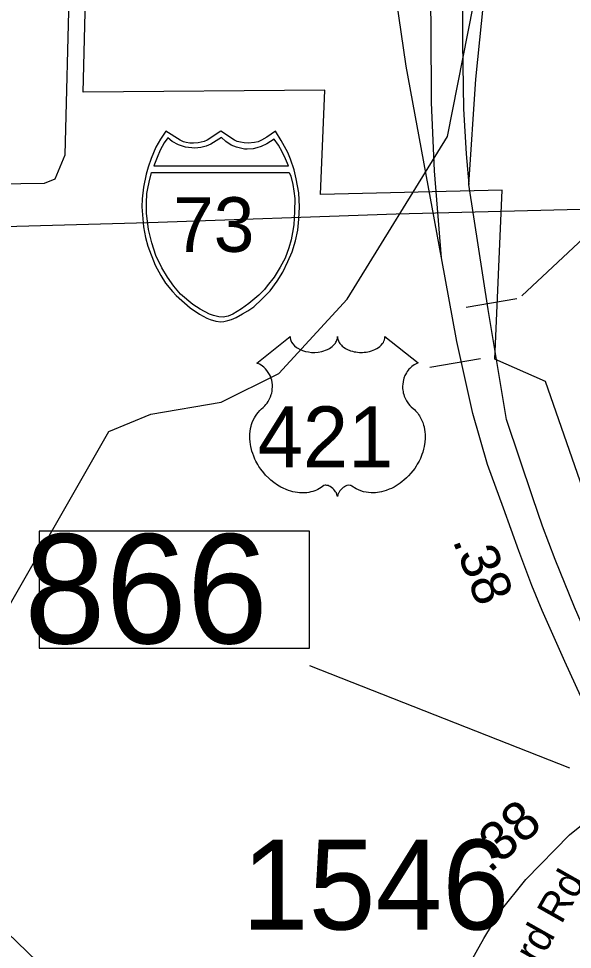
# Model space of a CAD drawing. Extents: x 1662474 to 1856135, y 779280 to 917889.
# Drawn here: x 1726696 to 1728471, y 839326 to 842308 of the extents above; entities that cross this region are included whole.
import ezdxf

# ---------------------------------------------------------------- set-up
doc = ezdxf.new("R2010")
doc.units = 0
for name, color, linetype in [('Cogo Default Point CELL', 7, 'Continuous'), ('Exist Boundary Political City Limit New', 7, 'Continuous'), ('Exist Hydrographic Misc Water Feature', 7, 'Continuous'), ('Exist Hydrographic Pond Under 1500 Sq Ft', 7, 'Continuous'), ('Exist Road Primary Interstate Divided Center Attributed', 7, 'Continuous'), ('Exist Road Primary Interstate Mileage Hundredths English Label', 7, 'Continuous'), ('Exist Road Primary Interstate Ramp 1 Lane Attributed', 7, 'Continuous'), ('Exist Road Primary Interstate Shield Number Label', 7, 'Continuous'), ('Exist Road Primary Interstate Structure Ovrhead Sign CELL', 7, 'Continuous'), ('Exist Road Primary Interstate Structure Standard Bridge Number Label', 7, 'Continuous'), ('Exist Road Primary US Shield Number Label', 7, 'Continuous'), ('Exist Road Secondary Mileage Tenths English Label', 7, 'Continuous'), ('Exist Road Secondary Structure Standard Bridge Number Label', 7, 'Continuous'), ('Exist Road Secondary Type 51 Label', 7, 'Continuous'), ('Exist Road Secondary Type 51 Undivided 4 Lane Attributed', 7, 'Continuous'), ('Exist Utilities Electrical Transmission Line', 7, 'Continuous'), ('Map Preparation Boundary City Limit Buffer Line', 7, 'Continuous'), ('Prop Horizontal Alignment Tick Label', 7, 'Continuous'), ('Prop Roadway Culvert', 7, 'Continuous')]:
    doc.layers.add(name, color=color, linetype=linetype)

msp = doc.modelspace()

# ---------------------------------------------------------------- linework, layer by layer
at = {"layer": 'Exist Boundary Political City Limit New'}
msp.add_lwpolyline([(1728966.6, 840478.9), (1728616.1, 840478.9), (1728384, 841145.8), (1728222.6, 841217.2), (1728245.1, 841758), (1727663.6, 841744.7), (1727677, 842078.7), (1726903, 842073), (1726933.9, 843311.2), (1725097.4, 843391.3), (1724920, 842817), (1724781.1, 842631.6), (1724245.4, 842247.5), (1723970.1, 842133.4), (1723936, 841683.4), (1723738.1, 841690.2), (1724113.5, 841015.1), (1724086.1, 840817.3), (1723847.4, 840442.2), (1723513, 840455.9), (1723368, 840465.5), (1723362.6, 840465.9), (1723345.5, 840467)], dxfattribs=at)
at = {"layer": 'Exist Hydrographic Misc Water Feature'}
msp.add_lwpolyline([(1725350.5, 839081.5), (1725456.3, 839722.7), (1725490.3, 839797.5), (1725666.5, 839902.2), (1726495.5, 840220.1), (1726621.4, 840352.1), (1726985.4, 840984.9), (1727119.5, 841041.2), (1727345.4, 841079.3), (1727529.4, 841170.7), (1727748.3, 841409.1), (1728070.5, 841931), (1728253.4, 842856.3), (1728222.4, 843089.9)], dxfattribs=at)
at = {"layer": 'Exist Hydrographic Pond Under 1500 Sq Ft'}
msp.add_lwpolyline([(1726549.8, 841777.6), (1726778.9, 841780.5), (1726813.2, 841794.8), (1726844.7, 841872), (1726859, 842415.8), (1726816.1, 842461.6), (1726727.3, 842538.8), (1726598.5, 842704.8), (1726541.2, 842770.6), (1726484, 842762), (1726461.1, 842701.9), (1726481.1, 842547.4), (1726524, 842407.2), (1726567, 842295.6), (1726615.7, 842206.9), (1726647.2, 842163.9), (1726632.8, 842101), (1726592.8, 842038), (1726569.9, 841957.9), (1726535.5, 841892.1), (1726526.9, 841843.4), (1726549.8, 841777.6)], dxfattribs=at)
at = {"layer": 'Exist Road Primary Interstate Divided Center Attributed'}
for points in [[(1728051.5, 841541.8), (1728028.2, 841820.1), (1728019.5, 842039.6), (1728017.8, 842279.8), (1728011.7, 842725.7), (1728007.4, 843126.7), (1728000.5, 843318.6), (1727979.8, 843479.3), (1727940.9, 843676.3), (1727870, 843880.3), (1727818.2, 844009.9), (1727757.2, 844162.4)], [(1728051.5, 841541.8), (1727937.4, 842155.4), (1727861.4, 842684.3), (1727801.7, 843126.7), (1727781.9, 843365.2), (1727776.7, 843596.8), (1727781.9, 843821.5), (1727841.9, 844147.7)], [(1728118, 842767.2), (1728118, 842231.4), (1728118, 842231.4), (1728121.5, 842018.9), (1728121.5, 842018.9), (1728130.1, 841875.4), (1728130.1, 841875.4), (1728138.8, 841776.9)], [(1728735.6, 839881.4), (1728700.9, 839952.8), (1728672.6, 840011.9), (1728601.5, 840153.6), (1728523.3, 840316.5), (1728477.7, 840422.8), (1728415.7, 840575.3), (1728374.9, 840682), (1728344.2, 840773.2), (1728259.7, 841023.4), (1728201, 841375.9), (1728138.8, 841776.9)], [(1728638.5, 839824.8), (1728588.8, 839941.9), (1728515.3, 840099.1), (1728446.2, 840248.6), (1728407.5, 840334.6), (1728374.2, 840412), (1728341, 840492.3), (1728298.8, 840603.4), (1728250.2, 840739.5), (1728198.4, 840879.9), (1728151.7, 841042.4), (1728099.9, 841274), (1728051.5, 841541.8)]]:
    msp.add_lwpolyline(points, dxfattribs=at)
at = {"layer": 'Exist Road Primary Interstate Ramp 1 Lane Attributed'}
msp.add_lwpolyline([(1728138.8, 841776.9), (1728161.2, 842113.9), (1728192.3, 842419.8), (1728245.1, 842732.7), (1728283.1, 842865.7), (1728345.3, 843007.5), (1728426.5, 843131.9), (1728586.4, 843315.1), (1728653.8, 843372.1), (1728762.7, 843458.6), (1728878.5, 843519), (1729016.7, 843581.3), (1729252.7, 843638.3), (1729337.4, 843646.9), (1729486, 843634.8)], dxfattribs=at)
at = {"layer": 'Exist Road Primary Interstate Structure Ovrhead Sign CELL'}
for p, q in [((1728308.1, 841419.8), (1729246, 842297.8)), ((1728130.7, 841383.4), (1728292.8, 841411.1)), ((1728013.9, 841191.9), (1728175.9, 841219.6))]:
    msp.add_line(p, q, dxfattribs=at)
at = {"layer": 'Exist Road Primary Interstate Structure Standard Bridge Number Label'}
msp.add_line((1728462, 839906.6), (1727628.7, 840234.9), dxfattribs=at)
msp.add_lwpolyline([(1727627.8, 840666.4), (1726761.3, 840666.4), (1726761.3, 840290.8), (1727627.8, 840290.8)], close=True, dxfattribs=at)
at = {"layer": 'Exist Road Secondary Structure Standard Bridge Number Label'}
msp.add_line((1727946.7, 838149.6), (1726165.9, 839850.6), dxfattribs=at)
at = {"layer": 'Exist Road Secondary Type 51 Undivided 4 Lane Attributed'}
msp.add_lwpolyline([(1727985.8, 838696.6), (1727999.6, 838821.9), (1728024.6, 838975.9), (1728053.6, 839074.2), (1728138.1, 839273), (1728186.9, 839361.1), (1728239.2, 839446.7), (1728321.1, 839549.5), (1728461.1, 839693.4), (1728542.8, 839758), (1728589.6, 839791.4), (1728638.5, 839824.8)], dxfattribs=at)
at = {"layer": 'Exist Utilities Electrical Transmission Line'}
msp.add_lwpolyline([(1734633.8, 841867.7), (1733696.8, 841843.4), (1732699.5, 841813.9), (1731780.4, 841791.4), (1730871.2, 841760.9), (1729876.1, 841739.3), (1728874.7, 841705.7), (1727905.5, 841681.8), (1727112.4, 841654.1), (1726381.6, 841633.8), (1725714.6, 841608.8), (1725015.7, 841576), (1724388.6, 841516.5), (1723863.4, 841460)], dxfattribs=at)
at = {"layer": 'Map Preparation Boundary City Limit Buffer Line'}
msp.add_lwpolyline([(1728966.6, 840478.9), (1728616.1, 840478.9), (1728384, 841145.8), (1728222.6, 841217.2), (1728245.1, 841758), (1727663.6, 841744.7), (1727677, 842078.7), (1726903, 842073), (1726933.9, 843311.2), (1725097.4, 843391.3), (1724920, 842817), (1724781.1, 842631.6), (1724245.4, 842247.5), (1723970.1, 842133.4), (1723936, 841683.4), (1723738.1, 841690.2), (1724113.5, 841015.1), (1724086.1, 840817.3), (1723847.4, 840442.2), (1723513, 840455.9), (1723368, 840465.5), (1723362.6, 840465.9), (1723345.5, 840467)], dxfattribs=at)
at = {"layer": 'Prop Horizontal Alignment Tick Label'}
msp.add_lwpolyline([(1727565.7, 841289.4), (1727566, 841285), (1727567.1, 841279.8), (1727567.9, 841277.1), (1727570.4, 841271.9), (1727574.4, 841265.8), (1727580, 841259.9), (1727586.3, 841254.7), (1727590.6, 841251.9), (1727597.8, 841248), (1727606.1, 841244.5), (1727615.2, 841241.9), (1727624.6, 841240), (1727634.8, 841238.9), (1727644.9, 841238.7), (1727655.8, 841239.5), (1727667.9, 841241.8), (1727673.5, 841243.3), (1727679.7, 841245.4), (1727685.5, 841247.8), (1727691.8, 841251.2), (1727696.9, 841254.5), (1727700.9, 841257.4), (1727706.5, 841262.8), (1727711, 841268.3), (1727712.9, 841271.5), (1727714.5, 841274.5), (1727716.8, 841280.9), (1727717.4, 841283.7), (1727717.8, 841289.6), (1727718.2, 841284.7), (1727718.7, 841281.6), (1727719.5, 841278.6), (1727720.8, 841275.4), (1727723, 841270.9), (1727725.5, 841267.1), (1727730.3, 841261.5), (1727733.2, 841258.7), (1727735.9, 841256.5), (1727743.1, 841251.6), (1727751.6, 841247.3), (1727755.7, 841245.5), (1727760, 841244), (1727765.4, 841242.3), (1727771, 841241), (1727776.5, 841240.1), (1727782.2, 841239.3), (1727787.9, 841238.8), (1727792.6, 841238.7), (1727798.4, 841238.8), (1727803.8, 841239.1), (1727809.2, 841239.7), (1727815.2, 841240.7), (1727820.1, 841241.8), (1727826.5, 841243.5), (1727832.2, 841245.5), (1727837.3, 841247.7), (1727843.9, 841251.2), (1727849.3, 841254.5), (1727853.2, 841257.7), (1727857.8, 841261.9), (1727862.2, 841267), (1727864.8, 841270.7), (1727866.6, 841274.6), (1727868.3, 841278.6), (1727869.3, 841282.8), (1727869.8, 841286.6), (1727869.9, 841289.7), (1727976.2, 841205.1), (1727973.7, 841204.1), (1727967.9, 841201.3), (1727963.3, 841198.6), (1727956, 841193.4), (1727952.9, 841190.6), (1727949.7, 841187.6), (1727946.9, 841184.5), (1727944.3, 841181.6), (1727941.2, 841177.3), (1727938.5, 841173), (1727935.8, 841168.3), (1727933.8, 841164.2), (1727930.5, 841155.7), (1727929, 841150.3), (1727928, 841145.7), (1727926.7, 841136.2), (1727926.4, 841131.7), (1727926.4, 841127.2), (1727926.6, 841122.5), (1727927.1, 841118), (1727927.9, 841113.3), (1727928.7, 841109.1), (1727930, 841104.1), (1727931.9, 841098.2), (1727934.2, 841092.4), (1727939, 841083.2), (1727945.3, 841073.8), (1727949.7, 841068.5), (1727954.1, 841064), (1727960.7, 841058.5), (1727964.2, 841055.3), (1727968.3, 841051.2), (1727975, 841043.5), (1727977.7, 841039.9), (1727980.4, 841035.8), (1727982.9, 841031.6), (1727985.4, 841027.1), (1727987.4, 841023.1), (1727991.2, 841014), (1727993.9, 841005.1), (1727995.2, 841000.5), (1727997.1, 840990.1), (1727997.9, 840984.9), (1727998.7, 840974.8), (1727998.7, 840962.4), (1727997.8, 840950.8), (1727995.6, 840937.1), (1727993.8, 840929), (1727991, 840919.5), (1727988.3, 840911.3), (1727983.4, 840899.1), (1727979.1, 840890.4), (1727973.5, 840880.1), (1727969.7, 840873.8), (1727965.2, 840867.2), (1727959.7, 840859.5), (1727953.1, 840851.4), (1727945.3, 840842.7), (1727938.9, 840836.4), (1727930.7, 840829), (1727925.6, 840824.9), (1727918.5, 840819.5), (1727908.7, 840812.9), (1727899, 840807.3), (1727890.8, 840803.1), (1727883.5, 840800), (1727874.1, 840796.4), (1727858.4, 840792.1), (1727852.7, 840790.9), (1727845.9, 840789.9), (1727839.6, 840789.2), (1727833.4, 840788.9), (1727825.2, 840788.9), (1727816.9, 840789.5), (1727809.2, 840790.6), (1727801.1, 840792.3), (1727792.6, 840794.8), (1727784.9, 840797.9), (1727777.1, 840801.7), (1727764, 840810), (1727760.2, 840812), (1727758, 840812.5), (1727752.9, 840812.8), (1727748.2, 840811.8), (1727743.3, 840809.8), (1727740.3, 840808.3), (1727736.4, 840805.7), (1727733.4, 840803.3), (1727729.7, 840799.9), (1727727.2, 840797), (1727725.3, 840794.7), (1727721.6, 840788.9), (1727720.3, 840786.1), (1727718.9, 840782.5), (1727717.7, 840777.3), (1727716, 840783.9), (1727714.1, 840788.3), (1727711.8, 840792.1), (1727709.5, 840795.4), (1727705.8, 840799.7), (1727702.4, 840802.9), (1727698.4, 840806.1), (1727694.2, 840808.7), (1727690.7, 840810.5), (1727687.6, 840811.7), (1727683.8, 840812.6), (1727680.6, 840812.9), (1727678.1, 840812.8), (1727674.5, 840812), (1727669.7, 840808.5), (1727665.2, 840805.4), (1727660.2, 840802.3), (1727654.3, 840799.2), (1727650, 840797.2), (1727644.8, 840795.1), (1727638.8, 840793.1), (1727632.3, 840791.4), (1727625.6, 840790.1), (1727619.7, 840789.2), (1727613.3, 840788.6), (1727607.6, 840788.4), (1727601.6, 840788.5), (1727596.1, 840788.9), (1727589.6, 840789.5), (1727581.6, 840790.7), (1727574.9, 840792.2), (1727567.9, 840794.1), (1727560.7, 840796.3), (1727552.9, 840799.3), (1727543.3, 840803.5), (1727536.6, 840807), (1727525.9, 840813), (1727513.5, 840821.6), (1727504.1, 840829.2), (1727497.3, 840835.5), (1727487.2, 840845.8), (1727481.2, 840852.5), (1727471.9, 840864.5), (1727465.9, 840873.3), (1727462.1, 840879.7), (1727456.4, 840890), (1727453.3, 840896.4), (1727449.3, 840905.9), (1727446.1, 840914.5), (1727443.5, 840922.6), (1727442.1, 840927.8), (1727440.1, 840936.9), (1727438.9, 840943.4), (1727437.7, 840952.3), (1727437, 840961.6), (1727436.9, 840970.2), (1727437.1, 840977.4), (1727437.9, 840985.7), (1727439.3, 840994.6), (1727441, 841002.2), (1727442.6, 841007.7), (1727444.8, 841014.3), (1727447.8, 841021.7), (1727451.3, 841028.7), (1727454.7, 841034.5), (1727458.9, 841040.8), (1727463, 841046.2), (1727468.5, 841052.1), (1727474.1, 841057.5), (1727479.3, 841061.7), (1727485.4, 841067.7), (1727488.6, 841071.3), (1727492.5, 841076.4), (1727495.6, 841081.1), (1727498, 841085.3), (1727501.3, 841091.6), (1727503.2, 841096.2), (1727505.6, 841103.4), (1727506.9, 841108.4), (1727508.1, 841114.9), (1727508.9, 841120.9), (1727509.3, 841128.5), (1727509.1, 841134.8), (1727508.3, 841142.2), (1727506.9, 841149.2), (1727505.2, 841155.4), (1727502.6, 841162.4), (1727500.2, 841167.5), (1727496.1, 841174.5), (1727491.6, 841181), (1727486.9, 841186.3), (1727482.2, 841191), (1727477.7, 841194.5), (1727473.4, 841197.6), (1727468, 841200.8), (1727462.7, 841203.4), (1727459.5, 841204.7)], close=True, dxfattribs=at)
at = {"layer": 'Prop Roadway Culvert'}
for points in [[(1727343.9, 841337.1), (1727353.4, 841338), (1727366.1, 841340.5), (1727378.5, 841344.6), (1727392.6, 841350.8), (1727413.4, 841362.3), (1727430.2, 841372.2), (1727449.5, 841385.1), (1727475.6, 841408.9), (1727501.7, 841436.3), (1727524.7, 841467.3), (1727542.9, 841496.3), (1727559, 841529.5), (1727572.4, 841560.4), (1727583.1, 841595.7), (1727590.2, 841630), (1727593.7, 841665.6), (1727596.1, 841705.2), (1727593.4, 841749.8), (1727585.7, 841795.3), (1727578.4, 841823.7), (1727567.4, 841857.6), (1727558.4, 841879.3), (1727537.6, 841917.7), (1727518.8, 841947.3), (1727491.6, 841928.2), (1727473.8, 841918.7), (1727463, 841913.9), (1727451.8, 841911.7), (1727431.3, 841909.2), (1727418.4, 841909.8), (1727406.5, 841912.5), (1727396.4, 841914.7), (1727388.1, 841918.7), (1727343.9, 841947.3), (1727299.6, 841918.7), (1727290.3, 841914.5), (1727280.8, 841912.5), (1727271.7, 841909.9), (1727256.5, 841909.2), (1727245, 841909.6), (1727233.1, 841911.7), (1727223.7, 841913.6), (1727213.2, 841918.7), (1727168.1, 841947.3), (1727150.4, 841921.6), (1727135.9, 841896.2), (1727120.5, 841860.3), (1727111, 841832.5), (1727104.2, 841809.6), (1727095.8, 841767.6), (1727091.5, 841731.1), (1727090.8, 841705.2), (1727095.5, 841640.7), (1727102.6, 841606.4), (1727109.8, 841578.6), (1727133.7, 841518.5), (1727151.6, 841484.9), (1727167, 841460.7), (1727188.6, 841433.6), (1727200.3, 841420.6), (1727245.1, 841381.5), (1727275, 841361), (1727298.9, 841348.1), (1727310.1, 841343.8), (1727327.7, 841338.9)], [(1727173.5, 841926.6), (1727162.5, 841909.7), (1727149.8, 841886.8), (1727139.6, 841863.2), (1727129.3, 841837), (1727560.8, 841836.8), (1727550.8, 841859.3), (1727540, 841881.8), (1727528.8, 841902.4), (1727515.1, 841922.3), (1727490.9, 841907), (1727473.3, 841898.7), (1727459.1, 841893.8), (1727447.1, 841891.1), (1727428.5, 841889.6), (1727420.2, 841890.1), (1727394.2, 841896), (1727376.7, 841903.2), (1727360, 841914.3), (1727346.5, 841927), (1727312.3, 841906.3), (1727297.1, 841899.7), (1727279.7, 841895.2), (1727260.6, 841892.8), (1727231.1, 841896), (1727208.1, 841904), (1727188.2, 841914.3)], [(1727563.4, 841815.5), (1727568, 841803.4), (1727574.4, 841776.3), (1727577.7, 841755.5), (1727581.1, 841731.5), (1727580, 841690.3), (1727578, 841647.8), (1727574.1, 841622.5), (1727568.8, 841599.6), (1727561.7, 841574.2), (1727550.1, 841540.3), (1727534.2, 841511.7), (1727514.3, 841479.8), (1727492.9, 841452), (1727483.5, 841440.4), (1727465.8, 841421.7), (1727433.6, 841395.9), (1727410.1, 841378.3), (1727381.9, 841361.7), (1727367.6, 841355.3), (1727350.9, 841351.8), (1727337.2, 841352.8), (1727320.6, 841357.2), (1727307.2, 841360.9), (1727277.7, 841376.8), (1727253.9, 841392.7), (1727214.1, 841425.3), (1727192.7, 841450.5), (1727172.6, 841479.8), (1727154.7, 841509.9), (1727135.7, 841549.6), (1727122.2, 841589.5), (1727112.4, 841632.6), (1727105.8, 841685.2), (1727105.1, 841717.3), (1727107, 841748.1), (1727110, 841764.3), (1727113.9, 841784.4), (1727121.8, 841815.3)]]:
    msp.add_lwpolyline(points, close=True, dxfattribs=at)

# ---------------------------------------------------------------- texts
at = {"layer": 'Cogo Default Point CELL'}
msp.add_text('1546', height=288, dxfattribs=at).set_placement((1727411.3, 839389.4))
at = {"layer": 'Exist Road Primary Interstate Mileage Hundredths English Label'}
msp.add_text('.38', height=125, rotation=290.7756, dxfattribs=at).set_placement((1728085.8, 840636.3))
at = {"layer": 'Exist Road Primary Interstate Shield Number Label'}
msp.add_text('73', height=175, dxfattribs=at).set_placement((1727191, 841560.9))
at = {"layer": 'Exist Road Primary Interstate Structure Standard Bridge Number Label'}
msp.add_text('866', height=350, dxfattribs=at).set_placement((1726713.9, 840306.3))
at = {"layer": 'Exist Road Primary US Shield Number Label'}
msp.add_text('421', height=195, dxfattribs=at).set_placement((1727461.9, 840870.6))
at = {"layer": 'Exist Road Secondary Mileage Tenths English Label'}
msp.add_text('.38', height=125, rotation=41.2683, dxfattribs=at).set_placement((1728205.3, 839567.9))
at = {"layer": 'Exist Road Secondary Type 51 Label'}
msp.add_text('Guilford Rd', height=95, rotation=60.5455, dxfattribs=at).set_placement((1728199.2, 838985.7))

doc.saveas('drawing.dxf')
